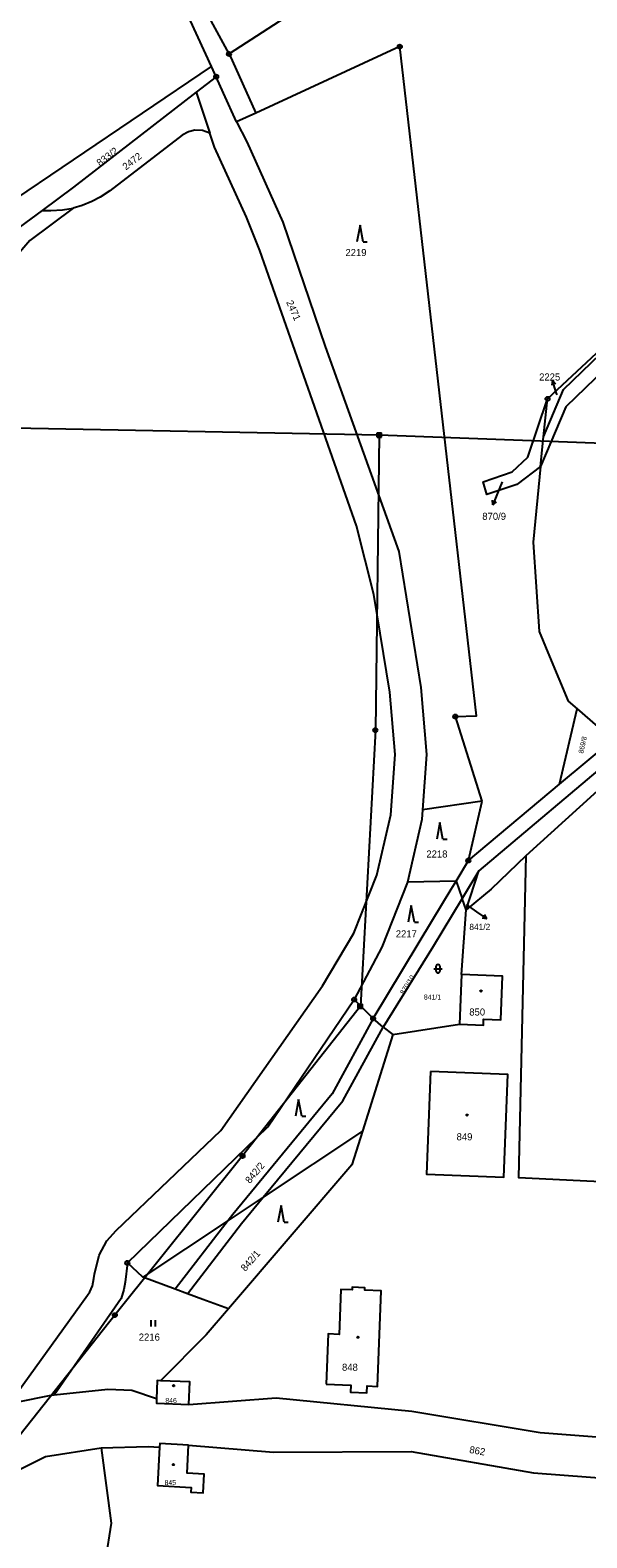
# Model space of a CAD drawing. Extents: x -504988 to -494607, y -1123820 to -1114018.
# Drawn here: x -502739.9 to -502606.4, y -1119993 to -1119631.6 of the extents above; entities that cross this region are included whole.
import ezdxf

# ---------------------------------------------------------------- set-up
doc = ezdxf.new("R2010")
doc.units = 0
for name, color, linetype in [('Hranice parcel', 7, 'Continuous'), ('Parcelní čísla', 7, 'Continuous'), ('Pop  PČ popisy', 7, 'Continuous'), ('Poz předměty', 7, 'Continuous'), ('Vnitřní kresba', 7, 'Continuous'), ('Značky bodu BP', 7, 'Continuous'), ('Značky budov', 7, 'Continuous'), ('Značky kultur', 7, 'Continuous')]:
    doc.layers.add(name, color=color, linetype=linetype)

msp = doc.modelspace()

# ---------------------------------------------------------------- linework, layer by layer
at = {"layer": 'Hranice parcel'}
for p, q in [((-502672.3, -1119624.43), (-502692.22, -1119637.32)), ((-502746.03, -1119673.86), (-502696.42, -1119640.29)), ((-502695.29, -1119642.76), (-502696.42, -1119640.29)), ((-502692.22, -1119637.32), (-502685.78, -1119651.47)), ((-502695.29, -1119642.76), (-502700.07, -1119646.46)), ((-502700.07, -1119646.46), (-502696.84, -1119656.32)), ((-502685.78, -1119651.47), (-502690.39, -1119653.59)), ((-502737.05, -1119674.82), (-502742.48, -1119678.8)), ((-502616.8, -1119729.06), (-502615.83, -1119719.98)), ((-502617.56, -1119736.16), (-502616.8, -1119729.06)), ((-502612.94, -1119812.35), (-502608.76, -1119794.28)), ((-502608.76, -1119794.28), (-502600.2, -1119801.7)), ((-502612.94, -1119812.35), (-502600.2, -1119801.7)), ((-502634.82, -1119830.65), (-502612.94, -1119812.35)), ((-502631.5, -1119816.42), (-502645.83, -1119818.52)), ((-502634.82, -1119830.65), (-502631.5, -1119816.42)), ((-502637.78, -1119835.56), (-502634.82, -1119830.65)), ((-502637.78, -1119835.56), (-502649.39, -1119835.84)), ((-502637.78, -1119835.56), (-502636.29, -1119839.72)), ((-502636.46, -1119857.99), (-502635.31, -1119842.47)), ((-502635.31, -1119842.47), (-502636.29, -1119839.72)), ((-502636.46, -1119857.99), (-502636.95, -1119869.86)), ((-502662.2, -1119863.97), (-502657.66, -1119868.51)), ((-502655.23, -1119870.61), (-502657.66, -1119868.51)), ((-502655.23, -1119870.61), (-502652.95, -1119872.31)), ((-502652.95, -1119872.31), (-502636.95, -1119869.86)), ((-502652.95, -1119872.31), (-502660.21, -1119895.5)), ((-502712.86, -1119930.53), (-502716.6, -1119927.09))]:
    msp.add_line(p, q, dxfattribs=at)
for points in [[(-502692.22, -1119637.32), (-502704.23, -1119615.09), (-502719.44, -1119585.45), (-502723.53, -1119565.36), (-502720.71, -1119545.78), (-502708.96, -1119524.89), (-502688.27, -1119496.17), (-502666.65, -1119468.76), (-502661.48, -1119456.57), (-502658.63, -1119442.52)], [(-502696.42, -1119640.29), (-502706.99, -1119617.28), (-502723.74, -1119587.21), (-502727.27, -1119564.94), (-502724.16, -1119544.93), (-502712.15, -1119522.75), (-502690.91, -1119494.42), (-502669.69, -1119467.2)], [(-502631.5, -1119816.42), (-502637.94, -1119796.14), (-502632.89, -1119795.94), (-502651.27, -1119635.56), (-502685.78, -1119651.47)], [(-502690.39, -1119653.59), (-502693.57, -1119646.67), (-502695.29, -1119642.76)], [(-502700.07, -1119646.46), (-502729.48, -1119669.27), (-502737.05, -1119674.82)], [(-502690.39, -1119653.59), (-502687.98, -1119658.37), (-502679.28, -1119677.6), (-502669.13, -1119707.43), (-502651.52, -1119756.59), (-502646.22, -1119789.13), (-502644.88, -1119805.2), (-502645.83, -1119818.52)], [(-502745.87, -1119962.2), (-502726.12, -1119934.81), (-502725.62, -1119934.02), (-502724.98, -1119932.56), (-502724.62, -1119930.83), (-502724.51, -1119929.79), (-502723.39, -1119925.27), (-502721.48, -1119921.82), (-502719.31, -1119919.3), (-502694.18, -1119895.38), (-502669.78, -1119860.67), (-502662.28, -1119848.04), (-502656.73, -1119834.18), (-502653.41, -1119819.67), (-502652.38, -1119805.25), (-502653.63, -1119790.28), (-502657.45, -1119766.86), (-502661.64, -1119750.43), (-502684.82, -1119684.46), (-502688.04, -1119676.45), (-502695.69, -1119659.69), (-502696.84, -1119656.32)], [(-502696.84, -1119656.32), (-502698.59, -1119655.67), (-502700.4, -1119655.59), (-502701.93, -1119655.95), (-502703.43, -1119656.79), (-502720.78, -1119670.09), (-502723.1, -1119671.65), (-502725.09, -1119672.7), (-502727.45, -1119673.64), (-502729.57, -1119674.24)], [(-502729.57, -1119674.24), (-502740.01, -1119682.06), (-502756.44, -1119701.13), (-502776.72, -1119719.01)], [(-502737.05, -1119674.82), (-502734.92, -1119674.83), (-502732.12, -1119674.68), (-502729.57, -1119674.24)], [(-502564, -1119678.03), (-502582.36, -1119694.39), (-502597.39, -1119708.35), (-502611.46, -1119721.88), (-502617.56, -1119736.16)], [(-502616.8, -1119729.06), (-502612.03, -1119717.7), (-502598.64, -1119704.84), (-502584.29, -1119692.32), (-502582.58, -1119690.79)], [(-502582.88, -1119689.44), (-502584.98, -1119691.35), (-502587.84, -1119693.94), (-502615.83, -1119719.98)], [(-502617.56, -1119736.16), (-502623.21, -1119740.52), (-502630.43, -1119742.93), (-502631.24, -1119739.89), (-502624.35, -1119737.44), (-502620.57, -1119733.98), (-502615.83, -1119719.98)], [(-502617.56, -1119736.16), (-502619.25, -1119754.32), (-502617.88, -1119775.73), (-502615.36, -1119781.74), (-502610.85, -1119792.47), (-502608.76, -1119794.28)], [(-502517.35, -1119742.66), (-502596.36, -1119807.31), (-502598.74, -1119809.28), (-502621.06, -1119829.53)], [(-502645.83, -1119818.52), (-502645.99, -1119820.82), (-502649.39, -1119835.84)], [(-502621.06, -1119829.53), (-502629.37, -1119837.54), (-502635.31, -1119842.47)], [(-502621.06, -1119829.53), (-502622.79, -1119906.64), (-502580.09, -1119908.69)], [(-502657.66, -1119868.51), (-502643.35, -1119844.79), (-502638.95, -1119837.49), (-502637.78, -1119835.56)], [(-502635.31, -1119842.47), (-502632.3, -1119833.14), (-502636.29, -1119839.72)], [(-502649.39, -1119835.84), (-502655.56, -1119851.38), (-502662.2, -1119863.97)], [(-502636.29, -1119839.72), (-502638.64, -1119843.59), (-502643.3, -1119851.29), (-502655.23, -1119870.61)], [(-502636.95, -1119869.86), (-502631.22, -1119870.1), (-502631.16, -1119868.63), (-502627.06, -1119868.8), (-502626.63, -1119858.4), (-502636.46, -1119857.99)], [(-502716.6, -1119927.09), (-502682.94, -1119894.46), (-502662.2, -1119863.97)], [(-502643.93, -1119881.23), (-502644.86, -1119905.81), (-502626.29, -1119906.51), (-502625.37, -1119881.92), (-502643.93, -1119881.23)], [(-502660.21, -1119895.5), (-502683.99, -1119911.32), (-502692.44, -1119916.94), (-502712.86, -1119930.53)], [(-502660.21, -1119895.5), (-502662.74, -1119903.59), (-502692.34, -1119938.1)], [(-502701.82, -1119961), (-502680.9, -1119959.47), (-502648.34, -1119962.6), (-502617.61, -1119967.74), (-502580.14, -1119970.61), (-502556.23, -1119970.53), (-502540.81, -1119967.45), (-502527.06, -1119962.76), (-502515.62, -1119956.25), (-502504.82, -1119945.07), (-502496.7, -1119930.81), (-502488.77, -1119912.04)], [(-502716.6, -1119927.09), (-502717.16, -1119931.67), (-502717.46, -1119933.5), (-502718.09, -1119935.6), (-502734.16, -1119958.79)], [(-502692.34, -1119938.1), (-502698.47, -1119935.84), (-502702.17, -1119934.47), (-502705.16, -1119933.37), (-502712.86, -1119930.53)], [(-502668.93, -1119956.19), (-502663.02, -1119956.42), (-502663.09, -1119958.08), (-502659.18, -1119958.23), (-502659.12, -1119956.59), (-502656.61, -1119956.68), (-502655.74, -1119933.8), (-502659.67, -1119933.64), (-502659.64, -1119933.05), (-502662.66, -1119932.93), (-502662.68, -1119933.53), (-502665.37, -1119933.43), (-502665.78, -1119944.24), (-502668.47, -1119944.13), (-502668.93, -1119956.19)], [(-502692.34, -1119938.1), (-502697.7, -1119944.35), (-502708.65, -1119955.32)], [(-502709.59, -1119959.65), (-502715.49, -1119957.67), (-502721.28, -1119957.44), (-502734.16, -1119958.79)], [(-502708.65, -1119955.32), (-502709.43, -1119955.29), (-502709.59, -1119959.65)], [(-502701.82, -1119961), (-502701.63, -1119955.58), (-502708.65, -1119955.32)], [(-502734.16, -1119958.79), (-502734.97, -1119958.87), (-502743.27, -1119960.54), (-502745.87, -1119962.2)], [(-502709.59, -1119959.65), (-502709.63, -1119960.71), (-502701.82, -1119961)], [(-502762.74, -1119993.42), (-502751.25, -1119980.9), (-502736.26, -1119973.51), (-502722.85, -1119971.39)], [(-502722.85, -1119971.39), (-502720.44, -1119989.45), (-502721.8, -1119998.1), (-502729.28, -1120014.6)], [(-502722.85, -1119971.39), (-502711.62, -1119971.1), (-502708.86, -1119971.23)], [(-502708.86, -1119971.23), (-502709.39, -1119980.46), (-502701.32, -1119980.93), (-502701.39, -1119982.03), (-502698.41, -1119982.2), (-502698.15, -1119977.76), (-502702.29, -1119977.52), (-502701.9, -1119970.8)], [(-502701.9, -1119970.8), (-502708.81, -1119970.4), (-502708.86, -1119971.23)], [(-502701.9, -1119970.8), (-502681.57, -1119972.49), (-502648.5, -1119972.28), (-502619.23, -1119977.45), (-502580.24, -1119980.39), (-502555.18, -1119979.17), (-502539.37, -1119975.81)]]:
    msp.add_lwpolyline(points, dxfattribs=at)
at = {"layer": 'Pop  PČ popisy'}
for p, q in [((-502614.68, -1119715.6), (-502614.84, -1119716.7)), ((-502613.75, -1119718.45), (-502614.68, -1119715.6)), ((-502614.68, -1119715.6), (-502613.89, -1119716.39)), ((-502613.55, -1119719.05), (-502613.75, -1119718.45)), ((-502626.7, -1119739.84), (-502627.8, -1119742.62)), ((-502628.92, -1119745.4), (-502629.01, -1119744.29)), ((-502627.8, -1119742.62), (-502628.92, -1119745.4)), ((-502628.92, -1119745.4), (-502628.09, -1119744.66)), ((-502635.36, -1119841.22), (-502632.89, -1119842.93)), ((-502632.89, -1119842.93), (-502630.43, -1119844.65)), ((-502630.43, -1119844.65), (-502631.54, -1119844.49)), ((-502630.43, -1119844.65), (-502630.97, -1119843.67))]:
    msp.add_line(p, q, dxfattribs=at)
at = {"layer": 'Poz předměty'}
for p, q in [((-502820.31, -1119725.49), (-502656.18, -1119728.63)), ((-502656.18, -1119728.63), (-502657.12, -1119799.4)), ((-502656.68, -1119728.13), (-502655.68, -1119728.13)), ((-502656.68, -1119729.13), (-502656.68, -1119728.13)), ((-502656.68, -1119728.33), (-502655.68, -1119728.33)), ((-502656.68, -1119728.53), (-502655.68, -1119728.53)), ((-502656.68, -1119728.73), (-502655.68, -1119728.73)), ((-502656.68, -1119728.93), (-502655.68, -1119728.93)), ((-502656.68, -1119729.13), (-502655.68, -1119729.13)), ((-502656.48, -1119729.13), (-502656.48, -1119728.13)), ((-502656.28, -1119729.13), (-502656.28, -1119728.13)), ((-502656.18, -1119728.63), (-502521.05, -1119733.51)), ((-502656.08, -1119729.13), (-502656.08, -1119728.13)), ((-502655.88, -1119729.13), (-502655.88, -1119728.13)), ((-502655.68, -1119729.13), (-502655.68, -1119728.13)), ((-502657.12, -1119799.4), (-502660.71, -1119865.54)), ((-502660.71, -1119865.54), (-502688.97, -1119901.46)), ((-502661.21, -1119865.04), (-502660.21, -1119865.04)), ((-502661.21, -1119866.04), (-502661.21, -1119865.04)), ((-502661.21, -1119865.24), (-502660.21, -1119865.24)), ((-502661.21, -1119865.44), (-502660.21, -1119865.44)), ((-502661.21, -1119865.64), (-502660.21, -1119865.64)), ((-502661.21, -1119865.84), (-502660.21, -1119865.84)), ((-502661.21, -1119866.04), (-502660.21, -1119866.04)), ((-502661.01, -1119866.04), (-502661.01, -1119865.04)), ((-502660.81, -1119866.04), (-502660.81, -1119865.04)), ((-502660.61, -1119866.04), (-502660.61, -1119865.04)), ((-502660.41, -1119866.04), (-502660.41, -1119865.04)), ((-502660.21, -1119866.04), (-502660.21, -1119865.04)), ((-502688.97, -1119901.46), (-502719.6, -1119939.6)), ((-502719.6, -1119939.6), (-502761.52, -1119992.57))]:
    msp.add_line(p, q, dxfattribs=at)
for centre, radius in [((-502657.12, -1119799.4), 0.5), ((-502657.12, -1119799.4), 0.4), ((-502657.12, -1119799.4), 0.3), ((-502657.12, -1119799.4), 0.2), ((-502657.12, -1119799.4), 0.1), ((-502688.97, -1119901.46), 0.5), ((-502688.97, -1119901.46), 0.4), ((-502688.97, -1119901.46), 0.3), ((-502688.97, -1119901.46), 0.2), ((-502688.97, -1119901.46), 0.1), ((-502719.6, -1119939.6), 0.5), ((-502719.6, -1119939.6), 0.4), ((-502719.6, -1119939.6), 0.3), ((-502719.6, -1119939.6), 0.2), ((-502719.6, -1119939.6), 0.1)]:
    msp.add_circle(centre, radius, dxfattribs=at)
at = {"layer": 'Vnitřní kresba'}
for p, q in [((-502597.5, -1119803.74), (-502632.3, -1119833.14)), ((-502657.66, -1119868.51), (-502667.51, -1119886.56)), ((-502664.93, -1119888.25), (-502655.23, -1119870.61)), ((-502667.51, -1119886.56), (-502691.29, -1119915.46)), ((-502683.99, -1119911.32), (-502664.93, -1119888.25)), ((-502689.21, -1119917.64), (-502683.99, -1119911.32)), ((-502692.44, -1119916.94), (-502705.16, -1119933.37)), ((-502702.17, -1119934.47), (-502689.21, -1119917.64)), ((-502691.29, -1119915.46), (-502692.44, -1119916.94))]:
    msp.add_line(p, q, dxfattribs=at)
at = {"layer": 'Značky bodu BP'}
for centre, radius in [((-502692.22, -1119637.32), 0.5), ((-502651.27, -1119635.56), 0.5), ((-502651.27, -1119635.56), 0.0303), ((-502692.22, -1119637.32), 0.0303), ((-502695.29, -1119642.76), 0.5), ((-502695.29, -1119642.76), 0.0303), ((-502615.83, -1119719.98), 0.5), ((-502615.83, -1119719.98), 0.0303), ((-502637.94, -1119796.14), 0.5), ((-502637.94, -1119796.14), 0.0303), ((-502634.82, -1119830.65), 0.5), ((-502634.82, -1119830.65), 0.0303), ((-502662.2, -1119863.97), 0.5), ((-502662.2, -1119863.97), 0.0303), ((-502657.66, -1119868.51), 0.5), ((-502657.66, -1119868.51), 0.0303), ((-502716.6, -1119927.09), 0.5), ((-502716.6, -1119927.09), 0.0303)]:
    msp.add_circle(centre, radius, dxfattribs=at)
at = {"layer": 'Značky budov'}
for centre in [(-502631.79, -1119861.93), (-502635.12, -1119891.66), (-502661.31, -1119944.91), (-502705.49, -1119956.51), (-502705.54, -1119975.43)]:
    msp.add_circle(centre, 0.175, dxfattribs=at)
at = {"layer": 'Značky kultur'}
for p, q in [((-502660.8, -1119678.34), (-502661.55, -1119682.34)), ((-502660.05, -1119682.34), (-502660.8, -1119678.34)), ((-502660.05, -1119682.34), (-502659.05, -1119682.34)), ((-502641.66, -1119821.55), (-502642.41, -1119825.55)), ((-502640.91, -1119825.55), (-502641.66, -1119821.55)), ((-502640.91, -1119825.55), (-502639.91, -1119825.55)), ((-502648.51, -1119841.4), (-502649.26, -1119845.4)), ((-502647.76, -1119845.4), (-502648.51, -1119841.4)), ((-502647.76, -1119845.4), (-502646.76, -1119845.4)), ((-502643.12, -1119856.57), (-502641.12, -1119856.57)), ((-502642.62, -1119856.07), (-502642.62, -1119857.07)), ((-502641.62, -1119857.07), (-502641.62, -1119856.07)), ((-502675.53, -1119887.91), (-502676.28, -1119891.91)), ((-502674.78, -1119891.91), (-502675.53, -1119887.91)), ((-502674.78, -1119891.91), (-502673.78, -1119891.91)), ((-502679.75, -1119913.31), (-502680.5, -1119917.31)), ((-502679, -1119917.31), (-502679.75, -1119913.31)), ((-502679, -1119917.31), (-502678, -1119917.31)), ((-502710.86, -1119942.3), (-502710.86, -1119940.8)), ((-502709.86, -1119942.3), (-502709.86, -1119940.8))]:
    msp.add_line(p, q, dxfattribs=at)
for centre, start, end in [((-502642.12, -1119856.07), 0, 180), ((-502642.12, -1119857.07), 180, 359.9879)]:
    msp.add_arc(centre, 0.5, start, end, dxfattribs=at)

# ---------------------------------------------------------------- texts
at = {"layer": 'Parcelní čísla'}
for s, height, rotation, p in [('833/2', 1.7, 37, (-502723.18, -1119664.32)), ('2472', 1.7, 38, (-502716.94, -1119665.26)), ('2471', 1.7, 294, (-502678.54, -1119696.81)), ('869/8', 1.2, 77, (-502607.3, -1119805.07)), ('870/10', 1.2, 58, (-502650.29, -1119862.89)), ('842/2', 1.7, 50, (-502687.21, -1119908.21)), ('842/1', 1.7, 49, (-502688.3, -1119929.25)), ('862', 1.7, 350, (-502634.68, -1119972.63))]:
    msp.add_text(s, height=height, rotation=rotation, dxfattribs=at).set_placement(p)
for s, height, p in [('2219', 1.7, (-502664.3, -1119685.76)), ('2225', 1.7, (-502617.85, -1119715.59)), ('870/9', 1.7, (-502631.48, -1119748.99)), ('2218', 1.7, (-502644.89, -1119829.93)), ('841/2', 1.5, (-502634.59, -1119847.31)), ('2217', 1.7, (-502652.23, -1119849.07)), ('841/1', 1.2, (-502645.49, -1119863.97)), ('850', 1.7, (-502634.6, -1119867.8)), ('849', 1.7, (-502637.64, -1119897.71)), ('2216', 1.7, (-502713.86, -1119945.72)), ('848', 1.7, (-502665.12, -1119952.96)), ('846', 1.2, (-502707.49, -1119960.67)), ('845', 1.2, (-502707.67, -1119980.34))]:
    msp.add_text(s, height=height, dxfattribs=at).set_placement(p)

doc.saveas('drawing.dxf')
